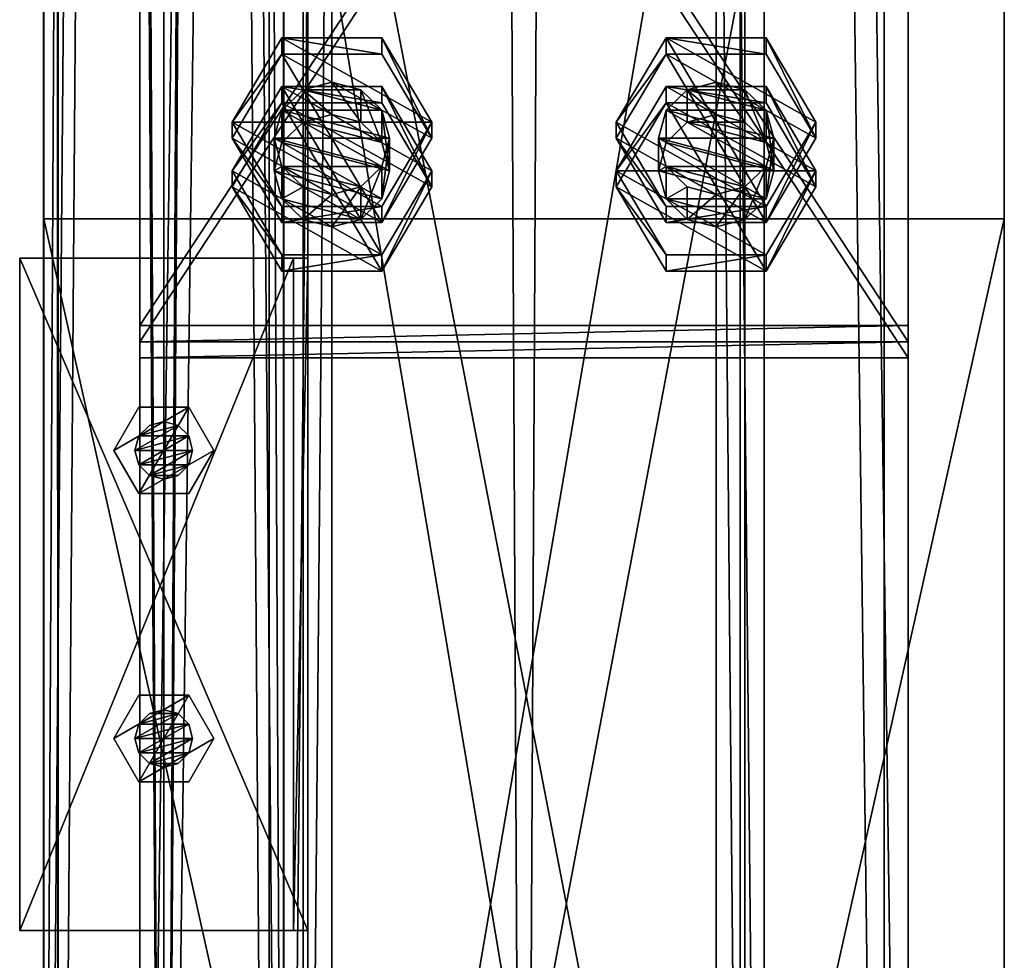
# Model space of a CAD drawing. Header units: millimetres. Extents: x -333 to 67333, y -930 to 39730.
# Tile 580 of 1056: x -105 to 100, y 19693 to 19889. Entities that reach past the tile are written whole.
import ezdxf

# ---------------------------------------------------------------- set-up
doc = ezdxf.new("R2010")
doc.units = ezdxf.units.MM
for name, color, linetype in [('13', 7, 'Continuous'), ('4', 7, 'Continuous'), ('5', 7, 'Continuous'), ('6', 7, 'Continuous'), ('95', 7, 'Continuous'), ('99', 7, 'Continuous')]:
    doc.layers.add(name, color=color, linetype=linetype)

msp = doc.modelspace()

# ---------------------------------------------------------------- meshes
at = {"layer": '13', "color": 30}
mesh = msp.add_polyface(dxfattribs=at)
corners = [(-100, 19475.03, 2980), (-50, 19475.03, 2980), (-50, 29325, 2980), (-100, 29325, 2980), (-50, 19475.03, 2983), (-50, 29325, 2983), (-97, 19475.03, 2983), (-97, 29325, 2983), (-97, 19475.03, 3030), (-97, 29325, 3030), (-100, 19475.03, 3030), (-100, 29325, 3030)]
mesh.append_faces([[corners[k] for k in face] for face in [(0, 2, 3, 3), (1, 5, 2, 2), (4, 7, 5, 5), (6, 9, 7, 7), (8, 11, 9, 9), (10, 3, 11, 11), (0, 4, 1, 1), (8, 0, 10, 10), (7, 2, 5, 5)]], dxfattribs={"vtx0": -1, "color": 30})
mesh.append_faces([[corners[k] for k in face] for face in [(4, 0, 6, 6), (6, 0, 8, 8), (3, 7, 11, 11)]], dxfattribs={"vtx0": -1, "vtx1": -1, "color": 30})
mesh.append_faces([[corners[k] for k in face] for face in [(7, 3, 2, 2)]], dxfattribs={"vtx0": -1, "vtx2": -1, "vtx3": -1, "color": 30})
mesh.append_faces([[corners[k] for k in face] for face in [(9, 11, 7, 7)]], dxfattribs={"vtx1": -1, "color": 30})
mesh.append_faces([[corners[k] for k in face] for face in [(0, 1, 2, 2), (1, 4, 5, 5), (4, 6, 7, 7), (6, 8, 9, 9), (8, 10, 11, 11), (10, 0, 3, 3)]], dxfattribs={"vtx2": -1, "vtx3": -1, "color": 30})
mesh = msp.add_polyface(dxfattribs=at)
corners = [(-50.06, 25223.33, 5870), (-100.06, 25223.33, 5870), (-100.06, 19405, 5870), (-50.06, 19405, 5870), (-50.06, 25223.33, 5950), (-50.06, 19405, 5950), (-100.06, 25223.33, 5950), (-100.06, 19405, 5950), (-97.06, 19405, 5873), (-53.06, 19405, 5873), (-53.06, 19405, 5947), (-97.06, 19405, 5947), (-53.06, 25223.33, 5873), (-53.06, 25223.33, 5947), (-97.06, 25223.33, 5873), (-97.06, 25223.33, 5947)]
mesh.append_faces([[corners[k] for k in face] for face in [(0, 2, 3, 3), (4, 3, 5, 5), (6, 5, 7, 7), (1, 7, 2, 2), (12, 10, 9, 9), (14, 9, 8, 8), (15, 8, 11, 11), (13, 11, 10, 10)]], dxfattribs={"vtx0": -1, "color": 30})
mesh.append_faces([[corners[k] for k in face] for face in [(2, 8, 3, 3), (8, 7, 11, 11), (11, 7, 10, 10), (3, 9, 5, 5), (9, 3, 8, 8), (5, 10, 7, 7), (0, 12, 1, 1), (12, 4, 13, 13), (13, 4, 15, 15), (1, 14, 6, 6), (14, 1, 12, 12), (6, 15, 4, 4)]], dxfattribs={"vtx0": -1, "vtx1": -1, "color": 30})
mesh.append_faces([[corners[k] for k in face] for face in [(8, 2, 7, 7), (5, 9, 10, 10), (12, 0, 4, 4), (6, 14, 15, 15)]], dxfattribs={"vtx0": -1, "vtx2": -1, "vtx3": -1, "color": 30})
mesh.append_faces([[corners[k] for k in face] for face in [(0, 1, 2, 2), (4, 0, 3, 3), (6, 4, 5, 5), (1, 6, 7, 7), (12, 13, 10, 10), (14, 12, 9, 9), (15, 14, 8, 8), (13, 15, 11, 11)]], dxfattribs={"vtx2": -1, "vtx3": -1, "color": 30})
mesh = msp.add_polyface(dxfattribs=at)
corners = [(-97.06, 23544.7, 4373), (-53.06, 23544.7, 4373), (-53.06, 15255.02, 4373), (-97.06, 15255.02, 4373), (-53.06, 23544.7, 4447), (-53.06, 15255.02, 4447), (-97.06, 23544.7, 4447), (-97.06, 15255.02, 4447), (-100.06, 23544.7, 4370), (-100.06, 23544.7, 4450), (-100.06, 15255.02, 4450), (-100.06, 15255.02, 4370), (-50.06, 23544.7, 4450), (-50.06, 15255.02, 4450), (-50.06, 23544.7, 4370), (-50.06, 15255.02, 4370)]
mesh.append_faces([[corners[k] for k in face] for face in [(0, 2, 3, 3), (1, 5, 2, 2), (4, 7, 5, 5), (6, 3, 7, 7), (8, 10, 11, 11), (9, 13, 10, 10), (12, 15, 13, 13), (14, 11, 15, 15)]], dxfattribs={"vtx0": -1, "color": 30})
mesh.append_faces([[corners[k] for k in face] for face in [(9, 6, 12, 12), (6, 8, 0, 0), (0, 8, 1, 1), (12, 4, 14, 14), (4, 12, 6, 6), (14, 1, 8, 8), (11, 3, 15, 15), (3, 10, 7, 7), (7, 10, 5, 5), (15, 2, 13, 13), (2, 15, 3, 3), (13, 5, 10, 10)]], dxfattribs={"vtx0": -1, "vtx1": -1, "color": 30})
mesh.append_faces([[corners[k] for k in face] for face in [(6, 9, 8, 8), (14, 4, 1, 1), (3, 11, 10, 10), (13, 2, 5, 5)]], dxfattribs={"vtx0": -1, "vtx2": -1, "vtx3": -1, "color": 30})
mesh.append_faces([[corners[k] for k in face] for face in [(0, 1, 2, 2), (1, 4, 5, 5), (4, 6, 7, 7), (6, 0, 3, 3), (8, 9, 10, 10), (9, 12, 13, 13), (12, 14, 15, 15), (14, 8, 11, 11)]], dxfattribs={"vtx2": -1, "vtx3": -1, "color": 30})
mesh = msp.add_polyface(dxfattribs=at)
corners = [(-45, 19839.23, 5870), (-45, 19839.23, 5810), (-45, 19699.23, 5810), (-45, 19699.23, 5870), (-48, 19839.23, 5810), (-48, 19699.23, 5810), (-48, 19839.23, 5867), (-48, 19699.23, 5867), (-105, 19839.23, 5867), (-105, 19699.23, 5867), (-105, 19839.23, 5870), (-105, 19699.23, 5870)]
mesh.append_faces([[corners[k] for k in face] for face in [(0, 2, 3, 3), (1, 5, 2, 2), (4, 7, 5, 5), (6, 9, 7, 7), (8, 11, 9, 9), (10, 3, 11, 11), (0, 4, 1, 1), (8, 0, 10, 10), (7, 2, 5, 5)]], dxfattribs={"vtx0": -1, "color": 30})
mesh.append_faces([[corners[k] for k in face] for face in [(4, 0, 6, 6), (6, 0, 8, 8), (3, 7, 11, 11)]], dxfattribs={"vtx0": -1, "vtx1": -1, "color": 30})
mesh.append_faces([[corners[k] for k in face] for face in [(7, 3, 2, 2)]], dxfattribs={"vtx0": -1, "vtx2": -1, "vtx3": -1, "color": 30})
mesh.append_faces([[corners[k] for k in face] for face in [(9, 11, 7, 7)]], dxfattribs={"vtx1": -1, "color": 30})
mesh.append_faces([[corners[k] for k in face] for face in [(0, 1, 2, 2), (1, 4, 5, 5), (4, 6, 7, 7), (6, 8, 9, 9), (8, 10, 11, 11), (10, 0, 3, 3)]], dxfattribs={"vtx2": -1, "vtx3": -1, "color": 30})
at = {"layer": '4', "color": 171}
mesh = msp.add_polyface(dxfattribs=at)
corners = [(-45, 19419.88, 7183.52), (45, 19419.88, 7183.52), (45, 19896.45, 5118.7), (-45, 19896.45, 5118.7), (-45, 19517.01, 7162.88), (-45, 19984.14, 5138.94), (45, 19517.01, 7162.88), (45, 19984.14, 5138.94), (40, 19901.32, 5119.82), (-40, 19901.32, 5119.82), (-40, 19979.27, 5137.81), (40, 19979.27, 5137.81), (-40, 19511.62, 7164.02), (40, 19511.62, 7164.02), (-40, 19425.28, 7182.37), (40, 19425.28, 7182.37)]
mesh.append_faces([[corners[k] for k in face] for face in [(0, 2, 3, 3), (4, 3, 5, 5), (6, 5, 7, 7), (1, 7, 2, 2), (12, 11, 10, 10), (14, 10, 9, 9), (15, 9, 8, 8), (13, 8, 11, 11)]], dxfattribs={"vtx0": -1, "color": 171})
mesh.append_faces([[corners[k] for k in face] for face in [(2, 8, 3, 3), (8, 7, 11, 11), (11, 7, 10, 10), (3, 9, 5, 5), (9, 3, 8, 8), (5, 10, 7, 7), (4, 12, 0, 0), (12, 6, 13, 13), (13, 6, 15, 15), (0, 14, 1, 1), (14, 0, 12, 12), (1, 15, 6, 6)]], dxfattribs={"vtx0": -1, "vtx1": -1, "color": 171})
mesh.append_faces([[corners[k] for k in face] for face in [(8, 2, 7, 7), (5, 9, 10, 10), (12, 4, 6, 6), (1, 14, 15, 15)]], dxfattribs={"vtx0": -1, "vtx2": -1, "vtx3": -1, "color": 171})
mesh.append_faces([[corners[k] for k in face] for face in [(0, 1, 2, 2), (4, 0, 3, 3), (6, 4, 5, 5), (1, 6, 7, 7), (12, 13, 11, 11), (14, 12, 10, 10), (15, 14, 9, 9), (13, 15, 8, 8)]], dxfattribs={"vtx2": -1, "vtx3": -1, "color": 171})
at = {"layer": '5', "color": 131}
mesh = msp.add_polyface(dxfattribs=at)
corners = [(-46, 29385, 2984), (46, 29385, 2984), (46, 19415.03, 2984), (-46, 19415.03, 2984), (46, 29385, 3076), (46, 19415.03, 3076), (-46, 29385, 3076), (-46, 19415.03, 3076), (-50, 29385, 2980), (-50, 29385, 3080), (-50, 19415.03, 3080), (-50, 19415.03, 2980), (50, 29385, 3080), (50, 19415.03, 3080), (50, 29385, 2980), (50, 19415.03, 2980)]
mesh.append_faces([[corners[k] for k in face] for face in [(0, 2, 3, 3), (1, 5, 2, 2), (4, 7, 5, 5), (6, 3, 7, 7), (8, 10, 11, 11), (9, 13, 10, 10), (12, 15, 13, 13), (14, 11, 15, 15)]], dxfattribs={"vtx0": -1, "color": 131})
mesh.append_faces([[corners[k] for k in face] for face in [(9, 6, 12, 12), (6, 8, 0, 0), (0, 8, 1, 1), (12, 4, 14, 14), (4, 12, 6, 6), (14, 1, 8, 8), (11, 3, 15, 15), (3, 10, 7, 7), (7, 10, 5, 5), (15, 2, 13, 13), (2, 15, 3, 3), (13, 5, 10, 10)]], dxfattribs={"vtx0": -1, "vtx1": -1, "color": 131})
mesh.append_faces([[corners[k] for k in face] for face in [(6, 9, 8, 8), (14, 4, 1, 1), (3, 11, 10, 10), (13, 2, 5, 5)]], dxfattribs={"vtx0": -1, "vtx2": -1, "vtx3": -1, "color": 131})
mesh.append_faces([[corners[k] for k in face] for face in [(0, 1, 2, 2), (1, 4, 5, 5), (4, 6, 7, 7), (6, 0, 3, 3), (8, 9, 10, 10), (9, 12, 13, 13), (12, 14, 15, 15), (14, 8, 11, 11)]], dxfattribs={"vtx2": -1, "vtx3": -1, "color": 131})
at = {"layer": '6', "color": 2}
mesh = msp.add_polyface(dxfattribs=at)
corners = [(-80, 19419.86, 7183.53), (80, 19419.86, 7183.53), (80, 30845.06, 4755.1), (-80, 30845.06, 4755.1), (-80, 19419.86, 7347.1), (-80, 30878.32, 4911.61), (80, 19419.86, 7347.1), (80, 30878.32, 4911.61), (75, 30846.1, 4759.99), (-75, 30846.1, 4759.99), (-75, 30877.28, 4906.72), (75, 30877.28, 4906.72), (-75, 19419.86, 7341.99), (75, 19419.86, 7341.99), (-75, 19419.86, 7188.64), (75, 19419.86, 7188.64)]
mesh.append_faces([[corners[k] for k in face] for face in [(0, 2, 3, 3), (4, 3, 5, 5), (6, 5, 7, 7), (1, 7, 2, 2), (12, 11, 10, 10), (14, 10, 9, 9), (15, 9, 8, 8), (13, 8, 11, 11)]], dxfattribs={"vtx0": -1, "color": 2})
mesh.append_faces([[corners[k] for k in face] for face in [(2, 8, 3, 3), (8, 7, 11, 11), (11, 7, 10, 10), (3, 9, 5, 5), (9, 3, 8, 8), (5, 10, 7, 7), (4, 12, 0, 0), (12, 6, 13, 13), (13, 6, 15, 15), (0, 14, 1, 1), (14, 0, 12, 12), (1, 15, 6, 6)]], dxfattribs={"vtx0": -1, "vtx1": -1, "color": 2})
mesh.append_faces([[corners[k] for k in face] for face in [(8, 2, 7, 7), (5, 9, 10, 10), (12, 4, 6, 6), (1, 14, 15, 15)]], dxfattribs={"vtx0": -1, "vtx2": -1, "vtx3": -1, "color": 2})
mesh.append_faces([[corners[k] for k in face] for face in [(0, 1, 2, 2), (4, 0, 3, 3), (6, 4, 5, 5), (1, 6, 7, 7), (12, 13, 11, 11), (14, 12, 10, 10), (15, 14, 9, 9), (13, 15, 8, 8)]], dxfattribs={"vtx2": -1, "vtx3": -1, "color": 2})
at = {"layer": '95', "color": 7}
mesh = msp.add_polyface(dxfattribs=at)
corners = [(-52, 19864.22, 5080.47), (-50.39, 19870.06, 5081.82), (-50.39, 19863.32, 5111.05), (-46, 19874.34, 5082.81), (-46, 19867.6, 5112.04), (-40, 19875.91, 5083.17), (-40, 19869.16, 5112.4), (-34, 19874.34, 5082.81), (-34, 19867.6, 5112.04), (-29.61, 19870.06, 5081.82), (-29.61, 19863.32, 5111.05), (-28, 19864.22, 5080.47), (-28, 19857.47, 5109.7), (-50.39, 19858.37, 5079.12), (-29.61, 19858.37, 5079.12), (-60.78, 19857.47, 5109.7), (-50.39, 19875.01, 5113.75), (-50.39, 19871.64, 5128.36), (-29.61, 19875.01, 5113.75), (-29.61, 19871.64, 5128.36), (-19.22, 19854.1, 5124.32), (-29.61, 19839.93, 5105.65), (-19.22, 19857.47, 5109.7), (-19.22, 19867.59, 5065.85), (-29.61, 19846.68, 5076.42), (-19.22, 19864.22, 5080.47), (-50.39, 19850.05, 5061.8), (-60.78, 19867.59, 5065.85), (-60.78, 19864.22, 5080.47), (-50.39, 19885.13, 5069.9), (-50.39, 19881.76, 5084.52), (-29.61, 19885.13, 5069.9), (-29.61, 19881.76, 5084.52), (-29.61, 19850.05, 5061.8)]
mesh.append_faces([[corners[k] for k in face] for face in [(1, 4, 2, 2), (3, 6, 4, 4), (5, 8, 6, 6), (7, 10, 8, 8), (9, 12, 10, 10), (3, 7, 5, 5), (10, 6, 8, 8), (16, 19, 17, 17), (18, 20, 19, 19), (16, 22, 18, 18), (20, 17, 19, 19), (23, 24, 25, 25), (27, 30, 28, 28), (29, 32, 30, 30), (31, 25, 32, 32), (29, 23, 31, 31), (25, 30, 32, 32)]], dxfattribs={"vtx0": -1, "color": 7})
mesh.append_faces([[corners[k] for k in face] for face in [(13, 14, 0, 0), (0, 11, 1, 1), (1, 9, 3, 3), (6, 10, 4, 4), (4, 12, 2, 2), (15, 21, 16, 16), (27, 23, 29, 29), (30, 24, 28, 28)]], dxfattribs={"vtx0": -1, "vtx1": -1, "color": 7})
mesh.append_faces([[corners[k] for k in face] for face in [(0, 14, 11, 11), (1, 11, 9, 9), (3, 9, 7, 7), (4, 10, 12, 12), (27, 33, 23, 23)]], dxfattribs={"vtx0": -1, "vtx2": -1, "vtx3": -1, "color": 7})
mesh.append_faces([[corners[k] for k in face] for face in [(0, 1, 2, 2), (1, 3, 4, 4), (3, 5, 6, 6), (5, 7, 8, 8), (7, 9, 10, 10), (9, 11, 12, 12), (15, 16, 17, 17), (16, 18, 19, 19), (26, 27, 28, 28), (27, 29, 30, 30), (29, 31, 32, 32), (31, 23, 25, 25)]], dxfattribs={"vtx2": -1, "vtx3": -1, "color": 7})
mesh = msp.add_polyface(dxfattribs=at)
corners = [(28, 19864.22, 5080.47), (29.61, 19870.06, 5081.82), (29.61, 19863.32, 5111.05), (34, 19874.34, 5082.81), (34, 19867.6, 5112.04), (40, 19875.91, 5083.17), (40, 19869.16, 5112.4), (46, 19874.34, 5082.81), (46, 19867.6, 5112.04), (50.39, 19870.06, 5081.82), (50.39, 19863.32, 5111.05), (52, 19864.22, 5080.47), (52, 19857.47, 5109.7), (29.61, 19858.37, 5079.12), (50.39, 19858.37, 5079.12), (19.22, 19857.47, 5109.7), (29.61, 19875.01, 5113.75), (29.61, 19871.64, 5128.36), (50.39, 19875.01, 5113.75), (50.39, 19871.64, 5128.36), (60.78, 19854.1, 5124.32), (60.78, 19857.47, 5109.7), (60.78, 19867.59, 5065.85), (50.39, 19846.68, 5076.42), (60.78, 19864.22, 5080.47), (29.61, 19850.05, 5061.8), (19.22, 19867.59, 5065.85), (19.22, 19864.22, 5080.47), (29.61, 19885.13, 5069.9), (29.61, 19881.76, 5084.52), (50.39, 19885.13, 5069.9), (50.39, 19881.76, 5084.52), (50.39, 19850.05, 5061.8)]
mesh.append_faces([[corners[k] for k in face] for face in [(1, 4, 2, 2), (3, 6, 4, 4), (5, 8, 6, 6), (7, 10, 8, 8), (9, 12, 10, 10), (3, 7, 5, 5), (8, 4, 6, 6), (16, 19, 17, 17), (18, 20, 19, 19), (16, 21, 18, 18), (20, 17, 19, 19), (22, 23, 24, 24), (26, 29, 27, 27), (28, 31, 29, 29), (30, 24, 31, 31), (28, 22, 30, 30), (24, 29, 31, 31)]], dxfattribs={"vtx0": -1, "color": 7})
mesh.append_faces([[corners[k] for k in face] for face in [(13, 14, 0, 0), (0, 11, 1, 1), (1, 9, 3, 3), (4, 12, 2, 2), (15, 21, 16, 16), (26, 32, 28, 28), (29, 23, 27, 27)]], dxfattribs={"vtx0": -1, "vtx1": -1, "color": 7})
mesh.append_faces([[corners[k] for k in face] for face in [(0, 14, 11, 11), (1, 11, 9, 9), (3, 9, 7, 7), (4, 8, 10, 10), (4, 10, 12, 12), (28, 32, 22, 22)]], dxfattribs={"vtx0": -1, "vtx2": -1, "vtx3": -1, "color": 7})
mesh.append_faces([[corners[k] for k in face] for face in [(0, 1, 2, 2), (1, 3, 4, 4), (3, 5, 6, 6), (5, 7, 8, 8), (7, 9, 10, 10), (9, 11, 12, 12), (15, 16, 17, 17), (16, 18, 19, 19), (25, 26, 27, 27), (26, 28, 29, 29), (28, 30, 31, 31), (30, 22, 24, 24)]], dxfattribs={"vtx2": -1, "vtx3": -1, "color": 7})
mesh = msp.add_polyface(dxfattribs=at)
corners = [(-28, 19864.22, 5080.47), (-29.61, 19858.37, 5079.12), (-29.61, 19851.62, 5108.35), (-28, 19857.47, 5109.7), (-34, 19854.09, 5078.13), (-34, 19847.34, 5107.36), (-40, 19852.52, 5077.77), (-40, 19845.78, 5107), (-46, 19854.09, 5078.13), (-46, 19847.34, 5107.36), (-50.39, 19858.37, 5079.12), (-50.39, 19851.62, 5108.35), (-52, 19864.22, 5080.47), (-52, 19857.47, 5109.7), (-50.39, 19863.32, 5111.05), (-19.22, 19857.47, 5109.7), (-29.61, 19839.93, 5105.65), (-29.61, 19836.56, 5120.27), (-19.22, 19854.1, 5124.32), (-50.39, 19839.93, 5105.65), (-50.39, 19836.56, 5120.27), (-60.78, 19857.47, 5109.7), (-60.78, 19854.1, 5124.32), (-50.39, 19871.64, 5128.36), (-29.61, 19875.01, 5113.75), (-50.39, 19875.01, 5113.75), (-19.22, 19867.59, 5065.85), (-29.61, 19850.05, 5061.8), (-29.61, 19846.68, 5076.42), (-50.39, 19850.05, 5061.8), (-50.39, 19846.68, 5076.42), (-60.78, 19864.22, 5080.47), (-60.78, 19867.59, 5065.85), (-50.39, 19881.76, 5084.52), (-19.22, 19864.22, 5080.47)]
mesh.append_faces([[corners[k] for k in face] for face in [(0, 2, 3, 3), (1, 5, 2, 2), (4, 7, 5, 5), (6, 9, 7, 7), (8, 11, 9, 9), (10, 13, 11, 11), (12, 14, 13, 13), (6, 10, 8, 8), (11, 7, 9, 9), (15, 17, 18, 18), (16, 20, 17, 17), (19, 22, 20, 20), (21, 23, 22, 22), (16, 21, 19, 19), (22, 17, 20, 20), (27, 30, 28, 28), (29, 31, 30, 30), (27, 32, 29, 29), (31, 28, 30, 30)]], dxfattribs={"vtx0": -1, "color": 7})
mesh.append_faces([[corners[k] for k in face] for face in [(14, 2, 13, 13), (13, 5, 11, 11), (23, 17, 22, 22)]], dxfattribs={"vtx0": -1, "vtx1": -1, "color": 7})
mesh.append_faces([[corners[k] for k in face] for face in [(10, 6, 4, 4), (10, 4, 1, 1), (14, 3, 2, 2), (13, 2, 5, 5), (11, 5, 7, 7), (25, 16, 15, 15), (23, 18, 17, 17), (33, 34, 28, 28)]], dxfattribs={"vtx0": -1, "vtx2": -1, "vtx3": -1, "color": 7})
mesh.append_faces([[corners[k] for k in face] for face in [(0, 1, 2, 2), (1, 4, 5, 5), (4, 6, 7, 7), (6, 8, 9, 9), (8, 10, 11, 11), (10, 12, 13, 13), (15, 16, 17, 17), (16, 19, 20, 20), (19, 21, 22, 22), (24, 15, 18, 18), (26, 27, 28, 28), (27, 29, 30, 30)]], dxfattribs={"vtx2": -1, "vtx3": -1, "color": 7})
mesh = msp.add_polyface(dxfattribs=at)
corners = [(52, 19864.22, 5080.47), (50.39, 19858.37, 5079.12), (50.39, 19851.62, 5108.35), (52, 19857.47, 5109.7), (46, 19854.09, 5078.13), (46, 19847.34, 5107.36), (40, 19852.52, 5077.77), (40, 19845.78, 5107), (34, 19854.09, 5078.13), (34, 19847.34, 5107.36), (29.61, 19858.37, 5079.12), (29.61, 19851.62, 5108.35), (28, 19864.22, 5080.47), (28, 19857.47, 5109.7), (29.61, 19863.32, 5111.05), (60.78, 19857.47, 5109.7), (50.39, 19839.93, 5105.65), (50.39, 19836.56, 5120.27), (60.78, 19854.1, 5124.32), (29.61, 19839.93, 5105.65), (29.61, 19836.56, 5120.27), (19.22, 19857.47, 5109.7), (19.22, 19854.1, 5124.32), (29.61, 19871.64, 5128.36), (50.39, 19875.01, 5113.75), (60.78, 19867.59, 5065.85), (50.39, 19850.05, 5061.8), (50.39, 19846.68, 5076.42), (29.61, 19850.05, 5061.8), (29.61, 19846.68, 5076.42), (19.22, 19864.22, 5080.47), (19.22, 19867.59, 5065.85), (29.61, 19881.76, 5084.52), (60.78, 19864.22, 5080.47)]
mesh.append_faces([[corners[k] for k in face] for face in [(0, 2, 3, 3), (1, 5, 2, 2), (4, 7, 5, 5), (6, 9, 7, 7), (8, 11, 9, 9), (10, 13, 11, 11), (12, 14, 13, 13), (6, 10, 8, 8), (11, 7, 9, 9), (15, 17, 18, 18), (16, 20, 17, 17), (19, 22, 20, 20), (21, 23, 22, 22), (16, 21, 19, 19), (22, 17, 20, 20), (26, 29, 27, 27), (28, 30, 29, 29), (26, 31, 28, 28), (30, 27, 29, 29)]], dxfattribs={"vtx0": -1, "color": 7})
mesh.append_faces([[corners[k] for k in face] for face in [(14, 2, 13, 13), (13, 2, 11, 11), (23, 17, 22, 22)]], dxfattribs={"vtx0": -1, "vtx1": -1, "color": 7})
mesh.append_faces([[corners[k] for k in face] for face in [(10, 6, 4, 4), (10, 4, 1, 1), (14, 3, 2, 2), (11, 2, 5, 5), (11, 5, 7, 7), (21, 16, 15, 15), (23, 18, 17, 17), (32, 33, 27, 27)]], dxfattribs={"vtx0": -1, "vtx2": -1, "vtx3": -1, "color": 7})
mesh.append_faces([[corners[k] for k in face] for face in [(0, 1, 2, 2), (1, 4, 5, 5), (4, 6, 7, 7), (6, 8, 9, 9), (8, 10, 11, 11), (10, 12, 13, 13), (15, 16, 17, 17), (16, 19, 20, 20), (19, 21, 22, 22), (24, 15, 18, 18), (25, 26, 27, 27), (26, 28, 29, 29)]], dxfattribs={"vtx2": -1, "vtx3": -1, "color": 7})
at = {"layer": '95', "color": 20}
mesh = msp.add_polyface(dxfattribs=at)
corners = [(-81, 19799.23, 5950), (-80.2, 19796.23, 5950), (-80.2, 19796.23, 5867), (-81, 19799.23, 5867), (-78, 19794.03, 5950), (-78, 19794.03, 5867), (-75, 19793.23, 5950), (-75, 19793.23, 5867), (-72, 19794.03, 5950), (-72, 19794.03, 5867), (-69.8, 19796.23, 5950), (-69.8, 19796.23, 5867), (-69, 19799.23, 5950), (-69, 19799.23, 5867), (-69.8, 19802.23, 5950), (-69.8, 19802.23, 5867), (-72, 19804.42, 5950), (-72, 19804.42, 5867), (-75, 19805.23, 5950), (-75, 19805.23, 5867), (-78, 19804.42, 5950), (-78, 19804.42, 5867), (-80.2, 19802.23, 5950), (-80.2, 19802.23, 5867), (-85.39, 19799.23, 5867), (-80.2, 19790.23, 5867), (-80.2, 19790.23, 5859.5), (-85.39, 19799.23, 5859.5), (-69.8, 19790.23, 5867), (-69.8, 19790.23, 5859.5), (-64.61, 19799.23, 5867), (-64.61, 19799.23, 5859.5), (-69.8, 19808.23, 5867), (-69.8, 19808.23, 5859.5), (-80.2, 19808.23, 5867), (-80.2, 19808.23, 5859.5), (-85.39, 19799.23, 5957.5), (-80.2, 19790.23, 5957.5), (-80.2, 19790.23, 5950), (-85.39, 19799.23, 5950), (-69.8, 19790.23, 5957.5), (-69.8, 19790.23, 5950), (-64.61, 19799.23, 5957.5), (-64.61, 19799.23, 5950), (-69.8, 19808.23, 5957.5), (-69.8, 19808.23, 5950), (-80.2, 19808.23, 5957.5), (-80.2, 19808.23, 5950), (-81, 19739.23, 5950), (-80.2, 19736.23, 5950), (-80.2, 19736.23, 5867), (-81, 19739.23, 5867), (-78, 19734.03, 5950), (-78, 19734.03, 5867), (-75, 19733.23, 5950), (-75, 19733.23, 5867), (-72, 19734.03, 5950), (-72, 19734.03, 5867), (-69.8, 19736.23, 5950), (-69.8, 19736.23, 5867), (-69, 19739.23, 5950), (-69, 19739.23, 5867), (-69.8, 19742.23, 5950), (-69.8, 19742.23, 5867), (-72, 19744.42, 5950), (-72, 19744.42, 5867), (-75, 19745.23, 5950), (-75, 19745.23, 5867), (-78, 19744.42, 5950), (-78, 19744.42, 5867), (-80.2, 19742.23, 5950), (-80.2, 19742.23, 5867), (-85.39, 19739.23, 5867), (-80.2, 19730.23, 5867), (-80.2, 19730.23, 5859.5), (-85.39, 19739.23, 5859.5), (-69.8, 19730.23, 5867), (-69.8, 19730.23, 5859.5), (-64.61, 19739.23, 5867), (-64.61, 19739.23, 5859.5), (-69.8, 19748.23, 5867), (-69.8, 19748.23, 5859.5), (-80.2, 19748.23, 5867), (-80.2, 19748.23, 5859.5), (-85.39, 19739.23, 5957.5), (-80.2, 19730.23, 5957.5), (-80.2, 19730.23, 5950), (-85.39, 19739.23, 5950), (-69.8, 19730.23, 5957.5), (-69.8, 19730.23, 5950), (-64.61, 19739.23, 5957.5), (-64.61, 19739.23, 5950), (-69.8, 19748.23, 5957.5), (-69.8, 19748.23, 5950), (-80.2, 19748.23, 5957.5), (-80.2, 19748.23, 5950)]
mesh.append_faces([[corners[k] for k in face] for face in [(0, 2, 3, 3), (1, 5, 2, 2), (4, 7, 5, 5), (6, 9, 7, 7), (8, 11, 9, 9), (10, 13, 11, 11), (12, 15, 13, 13), (14, 17, 15, 15), (16, 19, 17, 17), (18, 21, 19, 19), (20, 23, 21, 21), (22, 3, 23, 23), (4, 8, 6, 6), (18, 22, 20, 20), (23, 19, 21, 21), (9, 5, 7, 7), (24, 26, 27, 27), (25, 29, 26, 26), (28, 31, 29, 29), (30, 33, 31, 31), (32, 35, 33, 33), (34, 27, 35, 35), (25, 30, 28, 28), (32, 24, 34, 34), (27, 33, 35, 35), (31, 26, 29, 29), (36, 38, 39, 39), (37, 41, 38, 38), (40, 43, 41, 41), (42, 45, 43, 43), (44, 47, 45, 45), (46, 39, 47, 47), (37, 42, 40, 40), (44, 36, 46, 46), (39, 45, 47, 47), (43, 38, 41, 41), (48, 50, 51, 51), (49, 53, 50, 50), (52, 55, 53, 53), (54, 57, 55, 55), (56, 59, 57, 57), (58, 61, 59, 59), (60, 63, 61, 61), (62, 65, 63, 63), (64, 67, 65, 65), (66, 69, 67, 67), (68, 71, 69, 69), (70, 51, 71, 71), (54, 58, 56, 56), (64, 68, 66, 66), (71, 67, 69, 69), (57, 53, 55, 55), (72, 74, 75, 75), (73, 77, 74, 74), (76, 79, 77, 77), (78, 81, 79, 79), (80, 83, 81, 81), (82, 75, 83, 83), (73, 78, 76, 76), (80, 72, 82, 82), (75, 81, 83, 83), (79, 74, 77, 77), (84, 86, 87, 87), (85, 89, 86, 86), (88, 91, 89, 89), (90, 93, 91, 91), (92, 95, 93, 93), (94, 87, 95, 95), (85, 90, 88, 88), (92, 84, 94, 94), (87, 93, 95, 95), (91, 86, 89, 89)]], dxfattribs={"vtx0": -1, "color": 20})
mesh.append_faces([[corners[k] for k in face] for face in [(8, 4, 10, 10), (10, 1, 12, 12), (12, 1, 14, 14), (14, 22, 16, 16), (16, 22, 18, 18), (19, 23, 17, 17), (17, 3, 15, 15), (15, 3, 13, 13), (13, 5, 11, 11), (11, 5, 9, 9), (30, 25, 32, 32), (33, 26, 31, 31), (42, 37, 44, 44), (45, 38, 43, 43), (58, 49, 60, 60), (60, 48, 62, 62), (62, 70, 64, 64), (67, 71, 65, 65), (65, 51, 63, 63), (63, 50, 61, 61), (61, 53, 59, 59), (59, 53, 57, 57), (78, 73, 80, 80), (81, 74, 79, 79), (90, 85, 92, 92), (93, 86, 91, 91)]], dxfattribs={"vtx0": -1, "vtx1": -1, "color": 20})
mesh.append_faces([[corners[k] for k in face] for face in [(10, 4, 1, 1), (14, 1, 0, 0), (14, 0, 22, 22), (17, 23, 3, 3), (13, 3, 2, 2), (13, 2, 5, 5), (32, 25, 24, 24), (33, 27, 26, 26), (44, 37, 36, 36), (45, 39, 38, 38), (58, 54, 52, 52), (58, 52, 49, 49), (60, 49, 48, 48), (62, 48, 70, 70), (64, 70, 68, 68), (65, 71, 51, 51), (63, 51, 50, 50), (61, 50, 53, 53), (80, 73, 72, 72), (81, 75, 74, 74), (92, 85, 84, 84), (93, 87, 86, 86)]], dxfattribs={"vtx0": -1, "vtx2": -1, "vtx3": -1, "color": 20})
mesh.append_faces([[corners[k] for k in face] for face in [(0, 1, 2, 2), (1, 4, 5, 5), (4, 6, 7, 7), (6, 8, 9, 9), (8, 10, 11, 11), (10, 12, 13, 13), (12, 14, 15, 15), (14, 16, 17, 17), (16, 18, 19, 19), (18, 20, 21, 21), (20, 22, 23, 23), (22, 0, 3, 3), (24, 25, 26, 26), (25, 28, 29, 29), (28, 30, 31, 31), (30, 32, 33, 33), (32, 34, 35, 35), (34, 24, 27, 27), (36, 37, 38, 38), (37, 40, 41, 41), (40, 42, 43, 43), (42, 44, 45, 45), (44, 46, 47, 47), (46, 36, 39, 39), (48, 49, 50, 50), (49, 52, 53, 53), (52, 54, 55, 55), (54, 56, 57, 57), (56, 58, 59, 59), (58, 60, 61, 61), (60, 62, 63, 63), (62, 64, 65, 65), (64, 66, 67, 67), (66, 68, 69, 69), (68, 70, 71, 71), (70, 48, 51, 51), (72, 73, 74, 74), (73, 76, 77, 77), (76, 78, 79, 79), (78, 80, 81, 81), (80, 82, 83, 83), (82, 72, 75, 75), (84, 85, 86, 86), (85, 88, 89, 89), (88, 90, 91, 91), (90, 92, 93, 93), (92, 94, 95, 95), (94, 84, 87, 87)]], dxfattribs={"vtx2": -1, "vtx3": -1, "color": 20})
at = {"layer": '99', "color": 7}
mesh = msp.add_polyface(dxfattribs=at)
corners = [(100, 1810, 1000), (-100, 1810, 1000), (-100, 4590, 1000), (100, 4590, 1000), (100, 1810, 2280), (-100, 1810, 2280), (100, 4590, 2280), (-100, 4590, 2280), (100, 0, 2950), (-100, 0, 2950), (-100, 38800, 2950), (100, 38800, 2950), (100, 38800, -700), (-100, 38800, -700), (-100, 0, -700), (100, 0, -700), (100, 36990, 2280), (-100, 36990, 2280), (-100, 34210, 2280), (100, 34210, 2280), (-100, 34210, 1000), (100, 34210, 1000), (-100, 36990, 1000), (100, 36990, 1000), (100, 19847.42, 2200), (-100, 19847.42, 2200), (-100, 18949.94, 2200), (100, 18949.94, 2200), (-100, 18949.94, 100), (100, 18949.94, 100), (-100, 19847.42, 100), (100, 19847.42, 100), (100, 30990, 2280), (-100, 30990, 2280), (-100, 28210, 2280), (100, 28210, 2280), (-100, 28210, 1000), (100, 28210, 1000), (-100, 30990, 1000), (100, 30990, 1000), (100, 24990, 2280), (-100, 24990, 2280), (-100, 22210, 2280), (100, 22210, 2280), (-100, 22210, 1000), (100, 22210, 1000), (-100, 24990, 1000), (100, 24990, 1000), (100, 16590, 2280), (-100, 16590, 2280), (-100, 13810, 2280), (100, 13810, 2280), (-100, 13810, 1000), (100, 13810, 1000), (-100, 16590, 1000), (100, 16590, 1000), (100, 10590, 1000), (100, 10590, 2280), (100, 7810, 2280), (100, 7810, 1000), (-100, 7810, 2280), (-100, 7810, 1000), (-100, 10590, 1000), (-100, 10590, 2280)]
mesh.append_faces([[corners[k] for k in face] for face in [(0, 2, 3, 3), (4, 1, 0, 0), (6, 5, 4, 4), (3, 7, 6, 6), (8, 10, 11, 11), (12, 10, 13, 13), (14, 12, 13, 13), (8, 14, 9, 9), (16, 18, 19, 19), (19, 20, 21, 21), (21, 22, 23, 23), (23, 17, 16, 16), (24, 26, 27, 27), (27, 28, 29, 29), (29, 30, 31, 31), (31, 25, 24, 24), (32, 34, 35, 35), (35, 36, 37, 37), (37, 38, 39, 39), (39, 33, 32, 32), (40, 42, 43, 43), (43, 44, 45, 45), (45, 46, 47, 47), (47, 41, 40, 40), (48, 50, 51, 51), (51, 52, 53, 53), (53, 54, 55, 55), (55, 49, 48, 48), (58, 61, 59, 59), (59, 62, 56, 56), (56, 63, 57, 57), (57, 60, 58, 58)]], dxfattribs={"vtx0": -1, "color": 7})
mesh.append_faces([[corners[k] for k in face] for face in [(29, 55, 27, 27), (55, 56, 53, 53), (27, 48, 24, 24), (15, 29, 12, 12), (0, 8, 4, 4), (4, 8, 6, 6), (58, 8, 57, 57), (51, 8, 48, 48), (43, 8, 40, 40), (35, 8, 32, 32), (19, 8, 16, 16), (12, 23, 11, 11), (31, 12, 29, 29), (23, 39, 21, 21), (11, 16, 8, 8), (32, 21, 39, 39), (21, 32, 19, 19), (40, 37, 47, 47), (37, 40, 35, 35), (24, 45, 31, 31), (45, 24, 43, 43), (57, 53, 56, 56), (53, 57, 51, 51), (6, 59, 3, 3), (59, 6, 58, 58), (42, 25, 44, 44), (25, 42, 26, 26), (44, 30, 46, 46), (36, 30, 38, 38), (20, 30, 22, 22), (9, 5, 10, 10), (5, 14, 1, 1), (1, 14, 2, 2), (61, 14, 62, 62), (52, 14, 54, 54), (28, 14, 30, 30), (10, 17, 13, 13), (17, 33, 18, 18), (13, 30, 14, 14), (38, 18, 33, 33), (18, 38, 20, 20), (46, 34, 41, 41), (34, 46, 36, 36), (26, 54, 28, 28), (62, 50, 63, 63), (50, 62, 52, 52), (2, 60, 7, 7), (60, 2, 61, 61)]], dxfattribs={"vtx0": -1, "vtx1": -1, "color": 7})
mesh.append_faces([[corners[k] for k in face] for face in [(55, 29, 0, 0), (55, 3, 59, 59), (29, 15, 0, 0), (6, 8, 58, 58), (57, 8, 51, 51), (48, 8, 43, 43), (40, 8, 35, 35), (32, 8, 19, 19), (23, 12, 31, 31), (23, 31, 45, 45), (23, 47, 37, 37), (43, 24, 48, 48), (46, 30, 36, 36), (38, 30, 20, 20), (2, 14, 61, 61), (62, 14, 52, 52), (54, 14, 28, 28), (17, 10, 5, 5), (17, 7, 60, 60), (17, 63, 50, 50), (17, 49, 42, 42), (17, 41, 34, 34), (13, 22, 30, 30), (49, 26, 42, 42)]], dxfattribs={"vtx0": -1, "vtx1": -1, "vtx2": -1, "vtx3": -1, "color": 7})
mesh.append_faces([[corners[k] for k in face] for face in [(55, 0, 3, 3), (55, 59, 56, 56), (27, 55, 48, 48), (0, 15, 8, 8), (23, 45, 47, 47), (23, 37, 39, 39), (11, 23, 16, 16), (44, 25, 30, 30), (5, 9, 14, 14), (17, 5, 7, 7), (17, 60, 63, 63), (17, 50, 49, 49), (17, 42, 41, 41), (17, 34, 33, 33), (13, 17, 22, 22), (26, 49, 54, 54)]], dxfattribs={"vtx0": -1, "vtx2": -1, "vtx3": -1, "color": 7})
mesh.append_faces([[corners[k] for k in face] for face in [(0, 1, 2, 2), (4, 5, 1, 1), (6, 7, 5, 5), (3, 2, 7, 7), (8, 9, 10, 10), (12, 11, 10, 10), (14, 15, 12, 12), (8, 15, 14, 14), (16, 17, 18, 18), (19, 18, 20, 20), (21, 20, 22, 22), (23, 22, 17, 17), (24, 25, 26, 26), (27, 26, 28, 28), (29, 28, 30, 30), (31, 30, 25, 25), (32, 33, 34, 34), (35, 34, 36, 36), (37, 36, 38, 38), (39, 38, 33, 33), (40, 41, 42, 42), (43, 42, 44, 44), (45, 44, 46, 46), (47, 46, 41, 41), (48, 49, 50, 50), (51, 50, 52, 52), (53, 52, 54, 54), (55, 54, 49, 49), (58, 60, 61, 61), (59, 61, 62, 62), (56, 62, 63, 63), (57, 63, 60, 60)]], dxfattribs={"vtx2": -1, "vtx3": -1, "color": 7})
mesh = msp.add_polyface(dxfattribs=at)
corners = [(-80, 20065.46, 5142.31), (80, 20065.46, 5142.31), (80, 19821.87, 5086.09), (-80, 19821.87, 5086.09), (80, 20068.84, 5127.69), (80, 19825.24, 5071.47), (-80, 20068.84, 5127.69), (-80, 19825.24, 5071.47)]
mesh.append_faces([[corners[k] for k in face] for face in [(0, 2, 3, 3), (1, 5, 2, 2), (4, 7, 5, 5), (6, 3, 7, 7), (1, 6, 4, 4), (3, 5, 7, 7)]], dxfattribs={"vtx0": -1, "color": 7})
mesh.append_faces([[corners[k] for k in face] for face in [(0, 1, 2, 2), (1, 4, 5, 5), (4, 6, 7, 7), (6, 0, 3, 3), (1, 0, 6, 6), (3, 2, 5, 5)]], dxfattribs={"vtx2": -1, "vtx3": -1, "color": 7})
mesh = msp.add_polyface(dxfattribs=at)
corners = [(-80, 20062.09, 5156.93), (80, 20062.09, 5156.93), (80, 19818.49, 5100.7), (-80, 19818.49, 5100.7), (80, 20065.46, 5142.31), (80, 19821.87, 5086.09), (-80, 20065.46, 5142.31), (-80, 19821.87, 5086.09)]
mesh.append_faces([[corners[k] for k in face] for face in [(0, 2, 3, 3), (1, 5, 2, 2), (4, 7, 5, 5), (6, 3, 7, 7), (1, 6, 4, 4), (3, 5, 7, 7)]], dxfattribs={"vtx0": -1, "color": 7})
mesh.append_faces([[corners[k] for k in face] for face in [(0, 1, 2, 2), (1, 4, 5, 5), (4, 6, 7, 7), (6, 0, 3, 3), (1, 0, 6, 6), (3, 2, 5, 5)]], dxfattribs={"vtx2": -1, "vtx3": -1, "color": 7})

doc.saveas('drawing.dxf')
